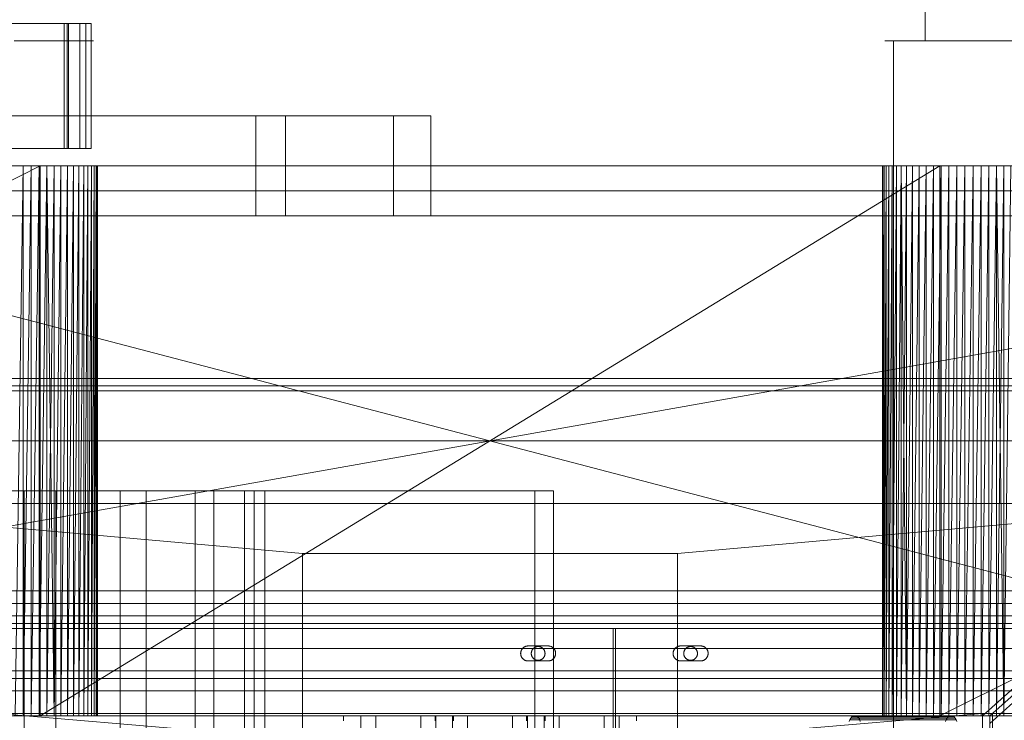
# Model space of a CAD drawing. Header units: millimetres. Extents: x -4738 to 65662, y -68080 to 6847.
# Tile 663 of 1056: x 24662 to 25056, y -17792 to -17512. Entities that reach past the tile are written whole.
import ezdxf

# ---------------------------------------------------------------- set-up
doc = ezdxf.new("R2010")
doc.units = ezdxf.units.MM
for name, color, linetype, lineweight in [('COTAS_P', 1, 'Continuous', 0), ('superior_briquetadora', 7, 'Continuous', 0), ('superior_C02', 7, 'Continuous', 0), ('superior_C02-briq', 7, 'Continuous', 0), ('superior_C05', 7, 'Continuous', 0)]:
    doc.layers.add(name, color=color, linetype=linetype, lineweight=lineweight)
doc.dimstyles.new('R19_100', dxfattribs={"dimtxt": 250, "dimasz": 150, "dimexe": 150, "dimexo": 80, "dimgap": 100, "dimtad": 1, "dimtih": 1, "dimtoh": 1, "dimdsep": 46, "dimcen": 0.09, "dimadec": 0, "dimazin": 0, "dimtfac": 1, "dimtdec": 4, "dimtofl": 0, "dimtmove": 0, "dimatfit": 3, "dimfxl": 1, "dimtolj": 1, "dimtzin": 0, "dimarcsym": 0})

# ---------------------------------------------------------------- blocks, each defined once
blk = doc.blocks.new('DIM_R30_33')
at = {"layer": 'COTAS_P'}
for p, q in [((24250.07, -17080), (24400.07, -17035)), ((26750.07, -17080), (26600.07, -17035)), ((24250.07, -17980), (24250.07, -17080)), ((24250.07, -17080), (26750.07, -17080)), ((24250.07, -17080), (24400.07, -17125)), ((26750.07, -17080), (26600.07, -17125)), ((26750.07, -17980), (26750.07, -17080))]:
    blk.add_line(p, q, dxfattribs=at)
blk.add_text('2500 P', height=250, dxfattribs=at).set_placement((25500.07, -16980))

msp = doc.modelspace()

# ---------------------------------------------------------------- linework, layer by layer
at = {"layer": 'superior_briquetadora'}
for p, q in [((25024.131, -17280), (25024.131, -17520)), ((24673.581, -17520), (24659.657, -17520)), ((24667.584, -17520), (24659.839, -17520)), ((24660.296, -17520), (24667.995, -17520)), ((24660.478, -17520), (24674.32, -17520)), ((24673.841, -17520), (24667.584, -17520)), ((24667.995, -17520), (24674.125, -17520)), ((24684.828, -17520), (24673.581, -17520)), ((24677.369, -17520), (24673.841, -17520)), ((24674.125, -17520), (24677.471, -17520)), ((24674.32, -17520), (24685.34, -17520)), ((24677.471, -17520), (24677.369, -17520)), ((24691.171, -17520), (24684.828, -17520)), ((24685.34, -17520), (24691.354, -17520)), ((24691.354, -17520), (24691.171, -17520)), ((25011.417, -17520), (25008.07, -17520)), ((25008.07, -17520), (25011.061, -17520)), ((25011.061, -17520), (25019.797, -17520)), ((25020.438, -17520), (25011.417, -17520)), ((25011.417, -17520), (25011.417, -17800)), ((25019.797, -17520), (25032.548, -17520)), ((25033.347, -17520), (25020.438, -17520)), ((25024.131, -17520), (25022.269, -17520)), ((25022.269, -17520), (25023.933, -17520)), ((25023.933, -17520), (25028.792, -17520)), ((25029.149, -17520), (25024.131, -17520)), ((25028.792, -17520), (25035.885, -17520)), ((25036.329, -17520), (25029.149, -17520)), ((25032.548, -17520), (25046.788, -17520)), ((25047.587, -17520), (25033.347, -17520)), ((25035.885, -17520), (25043.806, -17520)), ((25044.25, -17520), (25036.329, -17520)), ((25043.806, -17520), (25050.986, -17520)), ((25051.343, -17520), (25044.25, -17520)), ((25046.788, -17520), (25059.697, -17520)), ((25060.338, -17520), (25047.587, -17520)), ((25050.986, -17520), (25056.004, -17520)), ((25056.202, -17520), (25051.343, -17520)), ((23750.067, -17570), (25950.067, -17570)), ((23870.067, -17570), (25830.067, -17570)), ((24670.067, -17570), (24230.067, -17570)), ((25470.067, -17570), (24230.067, -17790)), ((25470.067, -17570), (24230.067, -17570)), ((24230.067, -17790), (24670.067, -17570)), ((25470.067, -17570), (24243.401, -17570)), ((25746.067, -17570), (24243.401, -17570)), ((24350.067, -17570), (24670.067, -17570)), ((24430.067, -17570), (24663.302, -17570)), ((24430.067, -17570), (25270.067, -17570)), ((24430.067, -17570), (25270.067, -17790)), ((24670.067, -17570), (24634.558, -17570)), ((24670.067, -17570), (24636.733, -17570)), ((24639.133, -17570), (24670.067, -17570)), ((24641.734, -17570), (24670.067, -17570)), ((24644.511, -17570), (24670.067, -17570)), ((24647.439, -17570), (24670.067, -17570)), ((24650.488, -17570), (24670.067, -17570)), ((24653.63, -17570), (24670.067, -17570)), ((24656.833, -17570), (24670.067, -17570)), ((24663.302, -17570), (24660.067, -17790)), ((24663.302, -17570), (24660.067, -17570)), ((24660.067, -17570), (24670.067, -17570)), ((24666.505, -17570), (24663.302, -17790)), ((24663.302, -17570), (24663.302, -17790)), ((24666.505, -17570), (24663.302, -17570)), ((24663.302, -17570), (24670.067, -17570)), ((25270.067, -17570), (24663.302, -17570)), ((24669.647, -17570), (24666.505, -17790)), ((24666.505, -17570), (24666.505, -17790)), ((24669.647, -17570), (24666.505, -17570)), ((24666.505, -17570), (24670.067, -17570)), ((24666.505, -17570), (25033.63, -17570)), ((25270.067, -17570), (24666.505, -17570)), ((25036.833, -17570), (24666.505, -17570)), ((24672.696, -17570), (24669.647, -17790)), ((24669.647, -17570), (24669.647, -17790)), ((24672.696, -17570), (24669.647, -17570)), ((24669.647, -17570), (24670.067, -17570)), ((24669.647, -17570), (25030.488, -17570)), ((24669.647, -17570), (25033.63, -17570)), ((24670.067, -17570), (24670.067, -17790)), ((24672.696, -17570), (24670.067, -17570)), ((24675.624, -17570), (24670.067, -17570)), ((24678.401, -17570), (24670.067, -17570)), ((24681.002, -17570), (24670.067, -17570)), ((24683.402, -17570), (24670.067, -17570)), ((24685.577, -17570), (24670.067, -17570)), ((24687.506, -17570), (24670.067, -17570)), ((25030.067, -17570), (24670.067, -17570)), ((24670.067, -17790), (25030.067, -17570)), ((24675.624, -17570), (24672.696, -17790)), ((24672.696, -17570), (24672.696, -17790)), ((24675.624, -17570), (24672.696, -17570)), ((24672.696, -17570), (25027.439, -17570)), ((24672.696, -17570), (25030.488, -17570)), ((24672.696, -17570), (24675.624, -17790)), ((24678.401, -17570), (24675.624, -17790)), ((24675.624, -17570), (24675.624, -17790)), ((24678.401, -17570), (24675.624, -17570)), ((24675.624, -17570), (25024.511, -17570)), ((25027.439, -17570), (24675.624, -17570)), ((24681.002, -17570), (24678.401, -17790)), ((24678.401, -17570), (24678.401, -17790)), ((24681.002, -17570), (24678.401, -17570)), ((24678.401, -17570), (25019.133, -17570)), ((24678.401, -17570), (25021.734, -17570)), ((24678.401, -17570), (25024.511, -17570)), ((24683.402, -17570), (24681.002, -17790)), ((24681.002, -17570), (24681.002, -17790)), ((24683.402, -17570), (24681.002, -17570)), ((24681.002, -17570), (25019.133, -17570)), ((24685.577, -17570), (24683.402, -17790)), ((24683.402, -17570), (24683.402, -17790)), ((24685.577, -17570), (24683.402, -17570)), ((24683.402, -17570), (25016.733, -17570)), ((25019.133, -17570), (24683.402, -17570)), ((24687.506, -17570), (24685.577, -17790)), ((24685.577, -17790), (24685.577, -17570)), ((24687.506, -17570), (24685.577, -17570)), ((24685.577, -17570), (25014.558, -17570)), ((25016.733, -17570), (24685.577, -17570)), ((24689.171, -17570), (24687.506, -17790)), ((24687.506, -17790), (24687.506, -17570)), ((24689.171, -17570), (24687.506, -17570)), ((24687.506, -17570), (25030.067, -17570)), ((24687.506, -17570), (25012.629, -17570)), ((24687.506, -17570), (25010.964, -17570)), ((24687.506, -17570), (25014.558, -17570)), ((24690.556, -17570), (24689.171, -17790)), ((24689.171, -17790), (24689.171, -17570)), ((24690.556, -17570), (24689.171, -17570)), ((24689.171, -17570), (25010.964, -17570)), ((24691.647, -17570), (24690.556, -17790)), ((24690.556, -17790), (24690.556, -17570)), ((24691.647, -17570), (24690.556, -17570)), ((24690.556, -17570), (25010.964, -17570)), ((24690.556, -17570), (25009.579, -17570)), ((25008.488, -17570), (24690.556, -17570)), ((24692.433, -17570), (24691.647, -17790)), ((24691.647, -17790), (24691.647, -17570)), ((24692.433, -17570), (24691.647, -17570)), ((24691.647, -17570), (25008.488, -17570)), ((25007.702, -17570), (24691.647, -17570)), ((24691.647, -17570), (25009.579, -17570)), ((24692.909, -17570), (24692.433, -17790)), ((24692.433, -17790), (24692.433, -17570)), ((24692.909, -17570), (24692.433, -17570)), ((24692.433, -17570), (25007.702, -17570)), ((24693.067, -17570), (24692.909, -17790)), ((24692.909, -17790), (24692.909, -17570)), ((24693.067, -17570), (24692.909, -17570)), ((24692.909, -17570), (25007.702, -17570)), ((24692.909, -17570), (25007.226, -17570)), ((25007.067, -17570), (24692.909, -17570)), ((24693.067, -17790), (24693.067, -17570)), ((24693.067, -17570), (25007.067, -17570)), ((24693.067, -17570), (25007.226, -17570)), ((25007.226, -17570), (25007.067, -17790)), ((25007.067, -17570), (25007.067, -17790)), ((25007.226, -17570), (25007.067, -17570)), ((25007.226, -17570), (25007.226, -17790)), ((25007.702, -17790), (25007.226, -17570)), ((25007.702, -17570), (25007.226, -17570)), ((25007.226, -17790), (25007.702, -17570)), ((25008.488, -17570), (25007.702, -17790)), ((25007.702, -17570), (25007.702, -17790)), ((25008.488, -17570), (25007.702, -17570)), ((25009.579, -17570), (25008.488, -17790)), ((25008.488, -17790), (25008.488, -17570)), ((25009.579, -17570), (25008.488, -17570)), ((25010.964, -17570), (25009.579, -17790)), ((25009.579, -17790), (25009.579, -17570)), ((25010.964, -17570), (25009.579, -17570)), ((25012.629, -17570), (25010.964, -17790)), ((25010.964, -17790), (25010.964, -17570)), ((25012.629, -17570), (25010.964, -17570)), ((25014.558, -17570), (25012.629, -17790)), ((25012.629, -17790), (25012.629, -17570)), ((25014.558, -17570), (25012.629, -17570)), ((25012.629, -17570), (25030.067, -17570)), ((25014.558, -17570), (25014.558, -17790)), ((25016.733, -17790), (25014.558, -17570)), ((25016.733, -17570), (25014.558, -17570)), ((25030.067, -17570), (25014.558, -17570)), ((25014.558, -17790), (25016.733, -17570)), ((25019.133, -17570), (25016.733, -17790)), ((25016.733, -17570), (25016.733, -17790)), ((25019.133, -17570), (25016.733, -17570)), ((25016.733, -17570), (25030.067, -17570)), ((25021.734, -17570), (25019.133, -17790)), ((25019.133, -17790), (25019.133, -17570)), ((25021.734, -17570), (25019.133, -17570)), ((25019.133, -17570), (25030.067, -17570)), ((25024.511, -17570), (25021.734, -17790)), ((25021.734, -17790), (25021.734, -17570)), ((25024.511, -17570), (25021.734, -17570)), ((25021.734, -17570), (25030.067, -17570)), ((25027.439, -17570), (25024.511, -17790)), ((25024.511, -17790), (25024.511, -17570)), ((25027.439, -17570), (25024.511, -17570)), ((25024.511, -17570), (25030.067, -17570)), ((25030.488, -17570), (25027.439, -17790)), ((25027.439, -17570), (25027.439, -17790)), ((25030.488, -17570), (25027.439, -17570)), ((25027.439, -17570), (25030.067, -17570)), ((25470.067, -17570), (25030.067, -17570)), ((25030.067, -17570), (25030.067, -17790)), ((25030.488, -17570), (25030.067, -17570)), ((25033.63, -17570), (25030.067, -17570)), ((25036.833, -17570), (25030.067, -17570)), ((25040.067, -17570), (25030.067, -17570)), ((25043.302, -17570), (25030.067, -17570)), ((25046.505, -17570), (25030.067, -17570)), ((25049.647, -17570), (25030.067, -17570)), ((25052.696, -17570), (25030.067, -17570)), ((25055.624, -17570), (25030.067, -17570)), ((25058.401, -17570), (25030.067, -17570)), ((25061.002, -17570), (25030.067, -17570)), ((25063.402, -17570), (25030.067, -17570)), ((25065.577, -17570), (25030.067, -17570)), ((25350.067, -17570), (25030.067, -17570)), ((25470.067, -17570), (25030.067, -17790)), ((25033.63, -17570), (25030.488, -17790)), ((25030.488, -17570), (25030.488, -17790)), ((25033.63, -17570), (25030.488, -17570)), ((25036.833, -17570), (25033.63, -17790)), ((25033.63, -17570), (25033.63, -17790)), ((25036.833, -17570), (25033.63, -17570)), ((25040.067, -17570), (25036.833, -17790)), ((25036.833, -17570), (25036.833, -17790)), ((25040.067, -17570), (25036.833, -17570)), ((25036.833, -17570), (25270.067, -17570)), ((25043.302, -17570), (25040.067, -17790)), ((25040.067, -17570), (25040.067, -17790)), ((25043.302, -17570), (25040.067, -17570)), ((25040.067, -17570), (25270.067, -17570)), ((25046.505, -17570), (25043.302, -17790)), ((25043.302, -17570), (25043.302, -17790)), ((25046.505, -17570), (25043.302, -17570)), ((25043.302, -17570), (25270.067, -17570)), ((25049.647, -17570), (25046.505, -17790)), ((25046.505, -17570), (25046.505, -17790)), ((25049.647, -17570), (25046.505, -17570)), ((25046.505, -17570), (25270.067, -17570)), ((25052.696, -17570), (25049.647, -17790)), ((25049.647, -17570), (25049.647, -17790)), ((25052.696, -17570), (25049.647, -17570)), ((25049.647, -17570), (25270.067, -17570)), ((25055.624, -17570), (25052.696, -17790)), ((25052.696, -17570), (25052.696, -17790)), ((25055.624, -17570), (25052.696, -17570)), ((25052.696, -17570), (25270.067, -17570)), ((25052.696, -17570), (25055.624, -17790)), ((25058.401, -17570), (25055.624, -17790)), ((25055.624, -17570), (25055.624, -17790)), ((25058.401, -17570), (25055.624, -17570)), ((25055.624, -17570), (25270.067, -17570)), ((23900.067, -17580), (25800.067, -17580)), ((23900.067, -17590), (25800.067, -17590)), ((24500.067, -17655), (25200.067, -17655)), ((25047.067, -17790), (25197.067, -17655)), ((25050.067, -17790), (25200.067, -17655)), ((24500.067, -17658), (25200.067, -17658)), ((25200.067, -17658), (25050.067, -17793)), ((23900.067, -17660), (25800.067, -17660)), ((25950.067, -17680), (23750.067, -17680)), ((24150.067, -17680), (25950.067, -17680)), ((24150.067, -17680), (25800.067, -17680)), ((24570.067, -17740), (25130.067, -17740)), ((25130.067, -17745), (24570.067, -17745)), ((24623.067, -17763), (25077.067, -17763)), ((25077.067, -17789), (24623.067, -17789)), ((25047.067, -17789), (24653.067, -17789)), ((24653.067, -17789), (24735.067, -17796)), ((24965.067, -17796), (25047.067, -17789)), ((25047.067, -17789), (25047.067, -17793)), ((25051.067, -18171), (25051.067, -17789)), ((25051.067, -17789), (25077.067, -17789)), ((25830.067, -17790), (23870.067, -17790)), ((23954.067, -17790), (25456.734, -17790)), ((24230.067, -17790), (24670.067, -17790)), ((24230.067, -17790), (25470.067, -17790)), ((24230.067, -17790), (25456.734, -17790)), ((24350.067, -17790), (24670.067, -17790)), ((24663.302, -17790), (24430.067, -17790)), ((24430.067, -17790), (25036.833, -17790)), ((25270.067, -17790), (24430.067, -17790)), ((24430.067, -17790), (25033.63, -17790)), ((24634.558, -17790), (24670.067, -17790)), ((24636.733, -17790), (24670.067, -17790)), ((24639.133, -17790), (24670.067, -17790)), ((24641.734, -17790), (24670.067, -17790)), ((24644.511, -17790), (24670.067, -17790)), ((24647.439, -17790), (24670.067, -17790)), ((25050.067, -17790), (24650.067, -17790)), ((24650.488, -17790), (24670.067, -17790)), ((24653.63, -17790), (24670.067, -17790)), ((24656.833, -17790), (24670.067, -17790)), ((24660.067, -17790), (24663.302, -17790)), ((24660.067, -17790), (24670.067, -17790)), ((24663.302, -17790), (24666.505, -17790)), ((24663.302, -17790), (24670.067, -17790)), ((24663.302, -17790), (25033.63, -17790)), ((24666.505, -17790), (24669.647, -17790)), ((24666.505, -17790), (24670.067, -17790)), ((25030.488, -17790), (24666.505, -17790)), ((25033.63, -17790), (24666.505, -17790)), ((24669.647, -17790), (24672.696, -17790)), ((24669.647, -17790), (24670.067, -17790)), ((25027.439, -17790), (24669.647, -17790)), ((25030.488, -17790), (24669.647, -17790)), ((24670.067, -17790), (25030.067, -17790)), ((24683.402, -17790), (24670.067, -17790)), ((24670.067, -17790), (24685.577, -17790)), ((24681.002, -17790), (24670.067, -17790)), ((24670.067, -17790), (24687.506, -17790)), ((24678.401, -17790), (24670.067, -17790)), ((24675.624, -17790), (24670.067, -17790)), ((24672.696, -17790), (24670.067, -17790)), ((24672.696, -17790), (24675.624, -17790)), ((24672.696, -17790), (25024.511, -17790)), ((25027.439, -17790), (24672.696, -17790)), ((24675.624, -17790), (24678.401, -17790)), ((25021.734, -17790), (24675.624, -17790)), ((25024.511, -17790), (24675.624, -17790)), ((24678.401, -17790), (24681.002, -17790)), ((25021.734, -17790), (24678.401, -17790)), ((24681.002, -17790), (24683.402, -17790)), ((25016.733, -17790), (24681.002, -17790)), ((25019.133, -17790), (24681.002, -17790)), ((25021.734, -17790), (24681.002, -17790)), ((24683.402, -17790), (24685.577, -17790)), ((24683.402, -17790), (25014.558, -17790)), ((25016.733, -17790), (24683.402, -17790)), ((24685.577, -17790), (24687.506, -17790)), ((24685.577, -17790), (25012.629, -17790)), ((25014.558, -17790), (24685.577, -17790)), ((24687.506, -17790), (24689.171, -17790)), ((24687.506, -17790), (25012.629, -17790)), ((25010.964, -17790), (24687.506, -17790)), ((24687.506, -17790), (25030.067, -17790)), ((24689.171, -17790), (24690.556, -17790)), ((24689.171, -17790), (25010.964, -17790)), ((25009.579, -17790), (24689.171, -17790)), ((24690.556, -17790), (24691.647, -17790)), ((24690.556, -17790), (25009.579, -17790)), ((25008.488, -17790), (24690.556, -17790)), ((24691.647, -17790), (24692.433, -17790)), ((25008.488, -17790), (24691.647, -17790)), ((24692.433, -17790), (24692.909, -17790)), ((24692.433, -17790), (25008.488, -17790)), ((25007.702, -17790), (24692.433, -17790)), ((25007.226, -17790), (24692.433, -17790)), ((24692.909, -17790), (24693.067, -17790)), ((25007.226, -17790), (24692.909, -17790)), ((24692.909, -17790), (25007.067, -17790)), ((24693.067, -17790), (25007.226, -17790)), ((25007.067, -17790), (24693.067, -17790)), ((24791.423, -17792), (24791.423, -17790)), ((24791.423, -17790), (24835.423, -17790)), ((24798.423, -17796), (24798.423, -17790)), ((24798.423, -17790), (24804.423, -17790)), ((24804.423, -17790), (24804.423, -17796)), ((24822.423, -17796), (24822.423, -17790)), ((24822.423, -17790), (24828.423, -17790)), ((24828.067, -17792), (24828.067, -17790)), ((24828.067, -17790), (24872.067, -17790)), ((24828.423, -17790), (24828.423, -17796)), ((24835.067, -17796), (24835.067, -17790)), ((24835.067, -17790), (24841.067, -17790)), ((24835.423, -17790), (24835.423, -17792)), ((24841.067, -17790), (24841.067, -17796)), ((24859.067, -17796), (24859.067, -17790)), ((24859.067, -17790), (24865.067, -17790)), ((24864.712, -17792), (24864.712, -17790)), ((24864.712, -17790), (24908.712, -17790)), ((24865.067, -17790), (24865.067, -17796)), ((24871.712, -17796), (24871.712, -17790)), ((24871.712, -17790), (24877.712, -17790)), ((24872.067, -17790), (24872.067, -17792)), ((24877.712, -17790), (24877.712, -17796)), ((24895.712, -17796), (24895.712, -17790)), ((24895.712, -17790), (24901.712, -17790)), ((24901.712, -17790), (24901.712, -17796)), ((24908.712, -17790), (24908.712, -17792)), ((24993.987, -17791.5), (24993.757, -17792.224)), ((24994.352, -17790.879), (24993.987, -17791.5)), ((24993.987, -17791.5), (25032.554, -17791.5)), ((24994.828, -17790.402), (24994.352, -17790.879)), ((24994.352, -17790.879), (25032.92, -17790.879)), ((24995.382, -17790.102), (24994.828, -17790.402)), ((24994.828, -17790.402), (25033.395, -17790.402)), ((24995.977, -17790), (24995.382, -17790.102)), ((24995.382, -17790.102), (25033.95, -17790.102)), ((24996.572, -17790.102), (24995.977, -17790)), ((24995.977, -17790), (25034.545, -17790)), ((24997.126, -17790.402), (24996.572, -17790.102)), ((24996.572, -17790.102), (25035.139, -17790.102)), ((24997.602, -17790.879), (24997.126, -17790.402)), ((24997.126, -17790.402), (25035.694, -17790.402)), ((24997.968, -17791.5), (24997.602, -17790.879)), ((24997.602, -17790.879), (25036.17, -17790.879)), ((24998.197, -17792.224), (24997.968, -17791.5)), ((24997.968, -17791.5), (25036.535, -17791.5)), ((25007.067, -17790), (25007.226, -17790)), ((25007.226, -17790), (25007.702, -17790)), ((25007.702, -17790), (25008.488, -17790)), ((25008.488, -17790), (25009.579, -17790)), ((25009.579, -17790), (25010.964, -17790)), ((25010.964, -17790), (25012.629, -17790)), ((25012.629, -17790), (25014.558, -17790)), ((25012.629, -17790), (25030.067, -17790)), ((25014.558, -17790), (25016.733, -17790)), ((25014.558, -17790), (25030.067, -17790)), ((25016.733, -17790), (25019.133, -17790)), ((25016.733, -17790), (25030.067, -17790)), ((25019.133, -17790), (25021.734, -17790)), ((25019.133, -17790), (25030.067, -17790)), ((25021.734, -17790), (25024.511, -17790)), ((25021.734, -17790), (25030.067, -17790)), ((25024.511, -17790), (25027.439, -17790)), ((25024.511, -17790), (25030.067, -17790)), ((25027.439, -17790), (25030.488, -17790)), ((25027.439, -17790), (25030.067, -17790)), ((25030.067, -17790), (25470.067, -17790)), ((25350.067, -17790), (25030.067, -17790)), ((25063.402, -17790), (25030.067, -17790)), ((25030.067, -17790), (25065.577, -17790)), ((25061.002, -17790), (25030.067, -17790)), ((25058.401, -17790), (25030.067, -17790)), ((25055.624, -17790), (25030.067, -17790)), ((25052.696, -17790), (25030.067, -17790)), ((25049.647, -17790), (25030.067, -17790)), ((25046.505, -17790), (25030.067, -17790)), ((25043.302, -17790), (25030.067, -17790)), ((25040.067, -17790), (25030.067, -17790)), ((25036.833, -17790), (25030.067, -17790)), ((25033.63, -17790), (25030.067, -17790)), ((25030.488, -17790), (25030.067, -17790)), ((25030.488, -17790), (25033.63, -17790)), ((25032.325, -17792.224), (25032.554, -17791.5)), ((25032.554, -17791.5), (25032.92, -17790.879)), ((25032.92, -17790.879), (25033.395, -17790.402)), ((25033.395, -17790.402), (25033.95, -17790.102)), ((25033.63, -17790), (25036.833, -17790)), ((25033.95, -17790.102), (25034.545, -17790)), ((25034.545, -17790), (25035.139, -17790.102)), ((25035.139, -17790.102), (25035.694, -17790.402)), ((25035.694, -17790.402), (25036.17, -17790.879)), ((25036.17, -17790.879), (25036.535, -17791.5)), ((25036.535, -17791.5), (25036.764, -17792.224)), ((25036.833, -17790), (25040.067, -17790)), ((25270.067, -17790), (25036.833, -17790)), ((25040.067, -17790), (25043.302, -17790)), ((25270.067, -17790), (25040.067, -17790)), ((25043.302, -17790), (25046.505, -17790)), ((25270.067, -17790), (25043.302, -17790)), ((25046.505, -17790), (25049.647, -17790)), ((25270.067, -17790), (25046.505, -17790)), ((25047.067, -18170), (25047.067, -17790)), ((25050.067, -17790), (25047.067, -17790)), ((25049.647, -17790), (25052.696, -17790)), ((25270.067, -17790), (25049.647, -17790)), ((25050.067, -18170), (25050.067, -17790)), ((25050.067, -17790), (25050.067, -17793)), ((25052.696, -17790), (25055.624, -17790)), ((25270.067, -17790), (25052.696, -17790)), ((25055.624, -17790), (25058.401, -17790)), ((25270.067, -17790), (25055.624, -17790))]:
    msp.add_line(p, q, dxfattribs=at)
at = {"layer": 'superior_C02'}
for p, q in [((24685.954, -17513), (24447.317, -17513)), ((24451.788, -17513), (24690.425, -17513)), ((24679.687, -17513), (24507.868, -17513)), ((24680.88, -17513), (24509.061, -17513)), ((24509.657, -17513), (24681.476, -17513)), ((24516.512, -17513), (24688.331, -17513)), ((24679.687, -17563), (24679.687, -17513)), ((24679.687, -17513), (24681.476, -17513)), ((24680.88, -17563), (24680.88, -17513)), ((24680.88, -17513), (24688.331, -17513)), ((24681.476, -17513), (24681.476, -17563)), ((24685.954, -17563), (24685.954, -17513)), ((24685.954, -17513), (24690.425, -17513)), ((24688.331, -17513), (24688.331, -17563)), ((24690.425, -17513), (24690.425, -17563)), ((24756.357, -17550), (24245.673, -17550)), ((24257.595, -17550), (24768.279, -17550)), ((24811.497, -17550), (24300.813, -17550)), ((24315.715, -17550), (24826.399, -17550)), ((24756.357, -17550), (24756.357, -17590)), ((24768.279, -17550), (24756.357, -17550)), ((24768.279, -17590), (24768.279, -17550)), ((24811.497, -17550), (24811.497, -17590)), ((24826.399, -17550), (24811.497, -17550)), ((24826.399, -17590), (24826.399, -17550)), ((24447.317, -17563), (24685.954, -17563)), ((24690.425, -17563), (24451.788, -17563)), ((24507.868, -17563), (24679.687, -17563)), ((24509.061, -17563), (24680.88, -17563)), ((24681.476, -17563), (24509.657, -17563)), ((24688.331, -17563), (24516.512, -17563)), ((24681.476, -17563), (24679.687, -17563)), ((24688.331, -17563), (24680.88, -17563)), ((24690.425, -17563), (24685.954, -17563)), ((24245.673, -17590), (24756.357, -17590)), ((24257.595, -17590), (24768.279, -17590)), ((24300.813, -17590), (24811.497, -17590)), ((24315.715, -17590), (24826.399, -17590)), ((24756.357, -17590), (24768.279, -17590)), ((24811.497, -17590), (24826.399, -17590)), ((24868.001, -17700), (24333.453, -17700)), ((24340.905, -17700), (24875.452, -17700)), ((24619.515, -17700), (24663.626, -17700)), ((24676.359, -17700), (24633.717, -17700)), ((24663.626, -17700), (24702.042, -17700)), ((24663.626, -17700), (24663.626, -18300)), ((24712.439, -17700), (24676.359, -17700)), ((24676.359, -17700), (24676.359, -18300)), ((24702.042, -17700), (24732.146, -17700)), ((24702.042, -17700), (24702.042, -18300)), ((24739.498, -17700), (24712.439, -17700)), ((24712.439, -17700), (24712.439, -18300)), ((24732.146, -17700), (24751.886, -17700)), ((24732.146, -17700), (24732.146, -18300)), ((24755.692, -17700), (24739.498, -17700)), ((24739.498, -17700), (24739.498, -18300)), ((24751.886, -17700), (24759.917, -17700)), ((24751.886, -18300), (24751.886, -17700)), ((24759.917, -17700), (24755.692, -17700)), ((24755.692, -17700), (24755.692, -18300)), ((24759.917, -17700), (24759.917, -18300)), ((24868.001, -18300), (24868.001, -17700)), ((24868.001, -17700), (24875.452, -17700)), ((24875.452, -17700), (24875.452, -18300))]:
    msp.add_line(p, q, dxfattribs=at)
at = {"layer": 'superior_C02-briq'}
for p, q in [((24775.067, -17725), (24550.067, -17705)), ((24550.067, -17705), (25150.067, -17705)), ((24925.067, -17725), (25150.067, -17705)), ((24925.067, -17725), (24775.067, -17725)), ((24775.067, -17725), (24775.067, -18275)), ((24925.067, -18275), (24925.067, -17725))]:
    msp.add_line(p, q, dxfattribs=at)
at = {"layer": 'superior_C05'}
for p, q in [((24310.067, -17750), (26690.067, -17750)), ((24310.067, -17753), (26690.067, -17753)), ((24300.067, -17755), (26700.067, -17755)), ((24300.067, -17755), (24899.317, -17755)), ((24310.067, -17755), (26690.067, -17755)), ((24899.317, -18205), (24899.317, -17755)), ((24900.317, -18205), (24900.317, -17755)), ((24900.317, -17755), (25499.567, -17755)), ((24864.87, -17762.034), (24864.723, -17762.059)), ((24865.019, -17762.015), (24864.87, -17762.034)), ((24865.168, -17762.004), (24865.019, -17762.015)), ((24865.317, -17762), (24865.168, -17762.004)), ((24865.317, -17762), (24873.317, -17762)), ((24873.317, -17762), (24873.465, -17762.004)), ((24873.612, -17762.014), (24873.465, -17762.004)), ((24873.758, -17762.032), (24873.612, -17762.014)), ((24873.903, -17762.058), (24873.758, -17762.032)), ((24925.87, -17762.034), (24925.723, -17762.059)), ((24926.019, -17762.015), (24925.87, -17762.034)), ((24926.168, -17762.004), (24926.019, -17762.015)), ((24926.317, -17762), (24926.168, -17762.004)), ((24926.317, -17762), (24934.317, -17762)), ((24934.317, -17762), (24934.465, -17762.004)), ((24934.612, -17762.014), (24934.465, -17762.004)), ((24934.758, -17762.032), (24934.612, -17762.014)), ((24934.903, -17762.058), (24934.758, -17762.032)), ((24862.326, -17764.776), (24862.318, -17764.925)), ((24862.318, -17764.925), (24862.318, -17765.075)), ((24862.318, -17765.075), (24862.326, -17765.224)), ((24862.341, -17764.627), (24862.326, -17764.776)), ((24862.326, -17765.224), (24862.341, -17765.373)), ((24862.363, -17764.479), (24862.341, -17764.627)), ((24862.341, -17765.373), (24862.363, -17765.521)), ((24862.393, -17764.332), (24862.363, -17764.479)), ((24862.363, -17765.521), (24862.393, -17765.668)), ((24862.43, -17764.187), (24862.393, -17764.332)), ((24862.393, -17765.668), (24862.43, -17765.813)), ((24862.474, -17764.045), (24862.43, -17764.187)), ((24862.43, -17765.813), (24862.474, -17765.955)), ((24862.525, -17763.904), (24862.474, -17764.045)), ((24862.474, -17765.955), (24862.525, -17766.096)), ((24862.583, -17763.766), (24862.525, -17763.904)), ((24862.648, -17763.631), (24862.583, -17763.766)), ((24862.719, -17763.5), (24862.648, -17763.631)), ((24862.797, -17763.372), (24862.719, -17763.5)), ((24862.882, -17763.249), (24862.797, -17763.372)), ((24862.972, -17763.13), (24862.882, -17763.249)), ((24863.068, -17763.015), (24862.972, -17763.13)), ((24863.17, -17762.905), (24863.068, -17763.015)), ((24863.277, -17762.801), (24863.17, -17762.905)), ((24863.389, -17762.702), (24863.277, -17762.801)), ((24863.506, -17762.609), (24863.389, -17762.702)), ((24863.628, -17762.521), (24863.506, -17762.609)), ((24863.753, -17762.44), (24863.628, -17762.521)), ((24863.883, -17762.365), (24863.753, -17762.44)), ((24864.016, -17762.297), (24863.883, -17762.365)), ((24864.152, -17762.236), (24864.016, -17762.297)), ((24864.291, -17762.181), (24864.152, -17762.236)), ((24864.433, -17762.133), (24864.291, -17762.181)), ((24864.577, -17762.093), (24864.433, -17762.133)), ((24864.723, -17762.059), (24864.577, -17762.093)), ((24866.571, -17764.863), (24866.567, -17765)), ((24866.567, -17765), (24866.571, -17765.137)), ((24866.581, -17764.726), (24866.571, -17764.863)), ((24866.571, -17765.137), (24866.581, -17765.274)), ((24866.598, -17764.59), (24866.581, -17764.726)), ((24866.581, -17765.274), (24866.598, -17765.41)), ((24866.622, -17764.455), (24866.598, -17764.59)), ((24866.598, -17765.41), (24866.622, -17765.545)), ((24866.653, -17764.321), (24866.622, -17764.455)), ((24866.622, -17765.545), (24866.653, -17765.679)), ((24866.69, -17764.189), (24866.653, -17764.321)), ((24866.653, -17765.679), (24866.69, -17765.811)), ((24866.733, -17764.059), (24866.69, -17764.189)), ((24866.69, -17765.811), (24866.733, -17765.941)), ((24866.783, -17763.932), (24866.733, -17764.059)), ((24866.733, -17765.941), (24866.783, -17766.068)), ((24866.84, -17763.807), (24866.783, -17763.932)), ((24866.902, -17763.685), (24866.84, -17763.807)), ((24866.971, -17763.566), (24866.902, -17763.685)), ((24867.045, -17763.451), (24866.971, -17763.566)), ((24867.125, -17763.34), (24867.045, -17763.451)), ((24867.211, -17763.232), (24867.125, -17763.34)), ((24867.302, -17763.13), (24867.211, -17763.232)), ((24867.397, -17763.031), (24867.302, -17763.13)), ((24867.498, -17762.938), (24867.397, -17763.031)), ((24867.603, -17762.85), (24867.498, -17762.938)), ((24867.712, -17762.767), (24867.603, -17762.85)), ((24867.825, -17762.69), (24867.712, -17762.767)), ((24867.942, -17762.618), (24867.825, -17762.69)), ((24868.063, -17762.553), (24867.942, -17762.618)), ((24868.186, -17762.493), (24868.063, -17762.553)), ((24868.313, -17762.44), (24868.186, -17762.493)), ((24868.442, -17762.393), (24868.313, -17762.44)), ((24868.573, -17762.353), (24868.442, -17762.393)), ((24868.706, -17762.319), (24868.573, -17762.353)), ((24868.84, -17762.292), (24868.706, -17762.319)), ((24868.976, -17762.271), (24868.84, -17762.292)), ((24869.112, -17762.258), (24868.976, -17762.271)), ((24869.249, -17762.251), (24869.112, -17762.258)), ((24869.386, -17762.251), (24869.249, -17762.251)), ((24869.523, -17762.258), (24869.386, -17762.251)), ((24869.659, -17762.271), (24869.523, -17762.258)), ((24869.795, -17762.292), (24869.659, -17762.271)), ((24869.929, -17762.319), (24869.795, -17762.292)), ((24870.062, -17762.353), (24869.929, -17762.319)), ((24870.193, -17762.393), (24870.062, -17762.353)), ((24870.322, -17762.44), (24870.193, -17762.393)), ((24870.449, -17762.493), (24870.322, -17762.44)), ((24870.572, -17762.553), (24870.449, -17762.493)), ((24870.692, -17762.618), (24870.572, -17762.553)), ((24870.809, -17762.69), (24870.692, -17762.618)), ((24870.923, -17762.767), (24870.809, -17762.69)), ((24871.032, -17762.85), (24870.923, -17762.767)), ((24871.137, -17762.938), (24871.032, -17762.85)), ((24871.238, -17763.031), (24871.137, -17762.938)), ((24871.333, -17763.13), (24871.238, -17763.031)), ((24871.424, -17763.232), (24871.333, -17763.13)), ((24871.51, -17763.34), (24871.424, -17763.232)), ((24871.59, -17763.451), (24871.51, -17763.34)), ((24871.664, -17763.566), (24871.59, -17763.451)), ((24871.733, -17763.685), (24871.664, -17763.566)), ((24871.795, -17763.807), (24871.733, -17763.685)), ((24871.852, -17763.932), (24871.795, -17763.807)), ((24871.902, -17764.059), (24871.852, -17763.932)), ((24871.852, -17766.068), (24871.902, -17765.941)), ((24871.945, -17764.189), (24871.902, -17764.059)), ((24871.902, -17765.941), (24871.945, -17765.811)), ((24871.982, -17764.321), (24871.945, -17764.189)), ((24871.945, -17765.811), (24871.982, -17765.679)), ((24872.013, -17764.455), (24871.982, -17764.321)), ((24871.982, -17765.679), (24872.013, -17765.545)), ((24872.037, -17764.59), (24872.013, -17764.455)), ((24872.013, -17765.545), (24872.037, -17765.41)), ((24872.054, -17764.726), (24872.037, -17764.59)), ((24872.037, -17765.41), (24872.054, -17765.274)), ((24872.064, -17764.863), (24872.054, -17764.726)), ((24872.054, -17765.274), (24872.064, -17765.137)), ((24872.067, -17765), (24872.064, -17764.863)), ((24872.067, -17765), (24872.064, -17765.137)), ((24874.046, -17762.09), (24873.903, -17762.058)), ((24874.188, -17762.129), (24874.046, -17762.09)), ((24874.328, -17762.175), (24874.188, -17762.129)), ((24874.466, -17762.228), (24874.328, -17762.175)), ((24874.6, -17762.288), (24874.466, -17762.228)), ((24874.732, -17762.354), (24874.6, -17762.288)), ((24874.86, -17762.427), (24874.732, -17762.354)), ((24874.984, -17762.506), (24874.86, -17762.427)), ((24875.105, -17762.59), (24874.984, -17762.506)), ((24875.221, -17762.681), (24875.105, -17762.59)), ((24875.332, -17762.777), (24875.221, -17762.681)), ((24875.439, -17762.879), (24875.332, -17762.777)), ((24875.54, -17762.985), (24875.439, -17762.879)), ((24875.637, -17763.097), (24875.54, -17762.985)), ((24875.727, -17763.213), (24875.637, -17763.097)), ((24875.812, -17763.333), (24875.727, -17763.213)), ((24875.891, -17763.458), (24875.812, -17763.333)), ((24875.963, -17763.586), (24875.891, -17763.458)), ((24876.029, -17763.717), (24875.963, -17763.586)), ((24876.089, -17763.852), (24876.029, -17763.717)), ((24876.142, -17763.989), (24876.089, -17763.852)), ((24876.188, -17764.129), (24876.142, -17763.989)), ((24876.142, -17766.011), (24876.188, -17765.871)), ((24876.228, -17764.271), (24876.188, -17764.129)), ((24876.188, -17765.871), (24876.228, -17765.729)), ((24876.26, -17764.415), (24876.228, -17764.271)), ((24876.228, -17765.729), (24876.26, -17765.585)), ((24876.285, -17764.56), (24876.26, -17764.415)), ((24876.26, -17765.585), (24876.285, -17765.44)), ((24876.303, -17764.706), (24876.285, -17764.56)), ((24876.285, -17765.44), (24876.303, -17765.294)), ((24876.314, -17764.853), (24876.303, -17764.706)), ((24876.303, -17765.294), (24876.314, -17765.147)), ((24876.317, -17765), (24876.314, -17764.853)), ((24876.314, -17765.147), (24876.317, -17765)), ((24923.326, -17764.776), (24923.318, -17764.925)), ((24923.318, -17764.925), (24923.318, -17765.075)), ((24923.318, -17765.075), (24923.326, -17765.224)), ((24923.341, -17764.627), (24923.326, -17764.776)), ((24923.326, -17765.224), (24923.341, -17765.373)), ((24923.363, -17764.479), (24923.341, -17764.627)), ((24923.341, -17765.373), (24923.363, -17765.521)), ((24923.393, -17764.332), (24923.363, -17764.479)), ((24923.363, -17765.521), (24923.393, -17765.668)), ((24923.43, -17764.187), (24923.393, -17764.332)), ((24923.393, -17765.668), (24923.43, -17765.813)), ((24923.474, -17764.045), (24923.43, -17764.187)), ((24923.43, -17765.813), (24923.474, -17765.955)), ((24923.525, -17763.904), (24923.474, -17764.045)), ((24923.474, -17765.955), (24923.525, -17766.096)), ((24923.583, -17763.766), (24923.525, -17763.904)), ((24923.648, -17763.631), (24923.583, -17763.766)), ((24923.719, -17763.5), (24923.648, -17763.631)), ((24923.797, -17763.372), (24923.719, -17763.5)), ((24923.882, -17763.249), (24923.797, -17763.372)), ((24923.972, -17763.13), (24923.882, -17763.249)), ((24924.068, -17763.015), (24923.972, -17763.13)), ((24924.17, -17762.905), (24924.068, -17763.015)), ((24924.277, -17762.801), (24924.17, -17762.905)), ((24924.389, -17762.702), (24924.277, -17762.801)), ((24924.506, -17762.609), (24924.389, -17762.702)), ((24924.628, -17762.521), (24924.506, -17762.609)), ((24924.753, -17762.44), (24924.628, -17762.521)), ((24924.883, -17762.365), (24924.753, -17762.44)), ((24925.016, -17762.297), (24924.883, -17762.365)), ((24925.152, -17762.236), (24925.016, -17762.297)), ((24925.291, -17762.181), (24925.152, -17762.236)), ((24925.433, -17762.133), (24925.291, -17762.181)), ((24925.577, -17762.093), (24925.433, -17762.133)), ((24925.723, -17762.059), (24925.577, -17762.093)), ((24927.571, -17764.863), (24927.567, -17765)), ((24927.567, -17765), (24927.571, -17765.137)), ((24927.581, -17764.726), (24927.571, -17764.863)), ((24927.571, -17765.137), (24927.581, -17765.274)), ((24927.598, -17764.59), (24927.581, -17764.726)), ((24927.581, -17765.274), (24927.598, -17765.41)), ((24927.622, -17764.455), (24927.598, -17764.59)), ((24927.598, -17765.41), (24927.622, -17765.545)), ((24927.653, -17764.321), (24927.622, -17764.455)), ((24927.622, -17765.545), (24927.653, -17765.679)), ((24927.69, -17764.189), (24927.653, -17764.321)), ((24927.653, -17765.679), (24927.69, -17765.811)), ((24927.733, -17764.059), (24927.69, -17764.189)), ((24927.69, -17765.811), (24927.733, -17765.941)), ((24927.783, -17763.932), (24927.733, -17764.059)), ((24927.733, -17765.941), (24927.783, -17766.068)), ((24927.84, -17763.807), (24927.783, -17763.932)), ((24927.902, -17763.685), (24927.84, -17763.807)), ((24927.971, -17763.566), (24927.902, -17763.685)), ((24928.045, -17763.451), (24927.971, -17763.566)), ((24928.125, -17763.34), (24928.045, -17763.451)), ((24928.211, -17763.232), (24928.125, -17763.34)), ((24928.302, -17763.13), (24928.211, -17763.232)), ((24928.397, -17763.031), (24928.302, -17763.13)), ((24928.498, -17762.938), (24928.397, -17763.031)), ((24928.603, -17762.85), (24928.498, -17762.938)), ((24928.712, -17762.767), (24928.603, -17762.85)), ((24928.825, -17762.69), (24928.712, -17762.767)), ((24928.942, -17762.618), (24928.825, -17762.69)), ((24929.063, -17762.553), (24928.942, -17762.618)), ((24929.186, -17762.493), (24929.063, -17762.553)), ((24929.313, -17762.44), (24929.186, -17762.493)), ((24929.442, -17762.393), (24929.313, -17762.44)), ((24929.573, -17762.353), (24929.442, -17762.393)), ((24929.706, -17762.319), (24929.573, -17762.353)), ((24929.84, -17762.292), (24929.706, -17762.319)), ((24929.976, -17762.271), (24929.84, -17762.292)), ((24930.112, -17762.258), (24929.976, -17762.271)), ((24930.249, -17762.251), (24930.112, -17762.258)), ((24930.386, -17762.251), (24930.249, -17762.251)), ((24930.523, -17762.258), (24930.386, -17762.251)), ((24930.659, -17762.271), (24930.523, -17762.258)), ((24930.795, -17762.292), (24930.659, -17762.271)), ((24930.929, -17762.319), (24930.795, -17762.292)), ((24931.062, -17762.353), (24930.929, -17762.319)), ((24931.193, -17762.393), (24931.062, -17762.353)), ((24931.322, -17762.44), (24931.193, -17762.393)), ((24931.449, -17762.493), (24931.322, -17762.44)), ((24931.572, -17762.553), (24931.449, -17762.493)), ((24931.692, -17762.618), (24931.572, -17762.553)), ((24931.809, -17762.69), (24931.692, -17762.618)), ((24931.923, -17762.767), (24931.809, -17762.69)), ((24932.032, -17762.85), (24931.923, -17762.767)), ((24932.137, -17762.938), (24932.032, -17762.85)), ((24932.238, -17763.031), (24932.137, -17762.938)), ((24932.333, -17763.13), (24932.238, -17763.031)), ((24932.424, -17763.232), (24932.333, -17763.13)), ((24932.51, -17763.34), (24932.424, -17763.232)), ((24932.59, -17763.451), (24932.51, -17763.34)), ((24932.664, -17763.566), (24932.59, -17763.451)), ((24932.733, -17763.685), (24932.664, -17763.566)), ((24932.795, -17763.807), (24932.733, -17763.685)), ((24932.852, -17763.932), (24932.795, -17763.807)), ((24932.902, -17764.059), (24932.852, -17763.932)), ((24932.852, -17766.068), (24932.902, -17765.941)), ((24932.945, -17764.189), (24932.902, -17764.059)), ((24932.902, -17765.941), (24932.945, -17765.811)), ((24932.982, -17764.321), (24932.945, -17764.189)), ((24932.945, -17765.811), (24932.982, -17765.679)), ((24933.013, -17764.455), (24932.982, -17764.321)), ((24932.982, -17765.679), (24933.013, -17765.545)), ((24933.037, -17764.59), (24933.013, -17764.455)), ((24933.013, -17765.545), (24933.037, -17765.41)), ((24933.054, -17764.726), (24933.037, -17764.59)), ((24933.037, -17765.41), (24933.054, -17765.274)), ((24933.064, -17764.863), (24933.054, -17764.726)), ((24933.054, -17765.274), (24933.064, -17765.137)), ((24933.067, -17765), (24933.064, -17764.863)), ((24933.067, -17765), (24933.064, -17765.137)), ((24935.046, -17762.09), (24934.903, -17762.058)), ((24935.188, -17762.129), (24935.046, -17762.09)), ((24935.328, -17762.175), (24935.188, -17762.129)), ((24935.466, -17762.228), (24935.328, -17762.175)), ((24935.6, -17762.288), (24935.466, -17762.228)), ((24935.732, -17762.354), (24935.6, -17762.288)), ((24935.86, -17762.427), (24935.732, -17762.354)), ((24935.984, -17762.506), (24935.86, -17762.427)), ((24936.105, -17762.59), (24935.984, -17762.506)), ((24936.221, -17762.681), (24936.105, -17762.59)), ((24936.332, -17762.777), (24936.221, -17762.681)), ((24936.439, -17762.879), (24936.332, -17762.777)), ((24936.54, -17762.985), (24936.439, -17762.879)), ((24936.637, -17763.097), (24936.54, -17762.985)), ((24936.727, -17763.213), (24936.637, -17763.097)), ((24936.812, -17763.333), (24936.727, -17763.213)), ((24936.891, -17763.458), (24936.812, -17763.333)), ((24936.963, -17763.586), (24936.891, -17763.458)), ((24937.029, -17763.717), (24936.963, -17763.586)), ((24937.089, -17763.852), (24937.029, -17763.717)), ((24937.142, -17763.989), (24937.089, -17763.852)), ((24937.188, -17764.129), (24937.142, -17763.989)), ((24937.142, -17766.011), (24937.188, -17765.871)), ((24937.228, -17764.271), (24937.188, -17764.129)), ((24937.188, -17765.871), (24937.228, -17765.729)), ((24937.26, -17764.415), (24937.228, -17764.271)), ((24937.228, -17765.729), (24937.26, -17765.585)), ((24937.285, -17764.56), (24937.26, -17764.415)), ((24937.26, -17765.585), (24937.285, -17765.44)), ((24937.303, -17764.706), (24937.285, -17764.56)), ((24937.285, -17765.44), (24937.303, -17765.294)), ((24937.314, -17764.853), (24937.303, -17764.706)), ((24937.303, -17765.294), (24937.314, -17765.147)), ((24937.317, -17765), (24937.314, -17764.853)), ((24937.317, -17765), (24937.314, -17765.147)), ((24862.525, -17766.096), (24862.583, -17766.234)), ((24862.583, -17766.234), (24862.648, -17766.369)), ((24862.648, -17766.369), (24862.719, -17766.5)), ((24862.719, -17766.5), (24862.797, -17766.628)), ((24862.797, -17766.628), (24862.882, -17766.751)), ((24862.882, -17766.751), (24862.972, -17766.87)), ((24862.972, -17766.87), (24863.068, -17766.985)), ((24863.068, -17766.985), (24863.17, -17767.095)), ((24863.17, -17767.095), (24863.277, -17767.199)), ((24863.277, -17767.199), (24863.389, -17767.298)), ((24863.389, -17767.298), (24863.506, -17767.391)), ((24863.506, -17767.391), (24863.628, -17767.479)), ((24863.628, -17767.479), (24863.753, -17767.56)), ((24863.753, -17767.56), (24863.883, -17767.635)), ((24863.883, -17767.635), (24864.016, -17767.703)), ((24864.016, -17767.703), (24864.152, -17767.764)), ((24864.152, -17767.764), (24864.291, -17767.819)), ((24864.291, -17767.819), (24864.433, -17767.867)), ((24864.433, -17767.867), (24864.577, -17767.907)), ((24864.577, -17767.907), (24864.723, -17767.941)), ((24864.723, -17767.941), (24864.87, -17767.966)), ((24864.87, -17767.966), (24865.019, -17767.985)), ((24865.019, -17767.985), (24865.168, -17767.996)), ((24865.317, -17768), (24865.168, -17767.996)), ((24873.317, -17768), (24865.317, -17768)), ((24866.783, -17766.068), (24866.84, -17766.193)), ((24866.84, -17766.193), (24866.902, -17766.315)), ((24866.902, -17766.315), (24866.971, -17766.434)), ((24866.971, -17766.434), (24867.045, -17766.549)), ((24867.045, -17766.549), (24867.125, -17766.66)), ((24867.125, -17766.66), (24867.211, -17766.768)), ((24867.211, -17766.768), (24867.302, -17766.87)), ((24867.302, -17766.87), (24867.397, -17766.969)), ((24867.397, -17766.969), (24867.498, -17767.062)), ((24867.498, -17767.062), (24867.603, -17767.15)), ((24867.603, -17767.15), (24867.712, -17767.233)), ((24867.712, -17767.233), (24867.825, -17767.31)), ((24867.825, -17767.31), (24867.942, -17767.382)), ((24867.942, -17767.382), (24868.063, -17767.447)), ((24868.063, -17767.447), (24868.186, -17767.507)), ((24868.186, -17767.507), (24868.313, -17767.56)), ((24868.313, -17767.56), (24868.442, -17767.607)), ((24868.442, -17767.607), (24868.573, -17767.647)), ((24868.573, -17767.647), (24868.706, -17767.681)), ((24868.706, -17767.681), (24868.84, -17767.708)), ((24868.84, -17767.708), (24868.976, -17767.729)), ((24868.976, -17767.729), (24869.112, -17767.742)), ((24869.112, -17767.742), (24869.249, -17767.749)), ((24869.249, -17767.749), (24869.386, -17767.749)), ((24869.386, -17767.749), (24869.523, -17767.742)), ((24869.523, -17767.742), (24869.659, -17767.729)), ((24869.659, -17767.729), (24869.795, -17767.708)), ((24869.795, -17767.708), (24869.929, -17767.681)), ((24869.929, -17767.681), (24870.062, -17767.647)), ((24870.062, -17767.647), (24870.193, -17767.607)), ((24870.193, -17767.607), (24870.322, -17767.56)), ((24870.322, -17767.56), (24870.449, -17767.507)), ((24870.449, -17767.507), (24870.572, -17767.447)), ((24870.572, -17767.447), (24870.692, -17767.382)), ((24870.692, -17767.382), (24870.809, -17767.31)), ((24870.809, -17767.31), (24870.923, -17767.233)), ((24870.923, -17767.233), (24871.032, -17767.15)), ((24871.032, -17767.15), (24871.137, -17767.062)), ((24871.137, -17767.062), (24871.238, -17766.969)), ((24871.238, -17766.969), (24871.333, -17766.87)), ((24871.333, -17766.87), (24871.424, -17766.768)), ((24871.424, -17766.768), (24871.51, -17766.66)), ((24871.51, -17766.66), (24871.59, -17766.549)), ((24871.59, -17766.549), (24871.664, -17766.434)), ((24871.664, -17766.434), (24871.733, -17766.315)), ((24871.733, -17766.315), (24871.795, -17766.193)), ((24871.795, -17766.193), (24871.852, -17766.068)), ((24873.317, -17768), (24873.465, -17767.996)), ((24873.465, -17767.996), (24873.612, -17767.986)), ((24873.612, -17767.986), (24873.758, -17767.968)), ((24873.758, -17767.968), (24873.903, -17767.942)), ((24873.903, -17767.942), (24874.046, -17767.91)), ((24874.046, -17767.91), (24874.188, -17767.871)), ((24874.188, -17767.871), (24874.328, -17767.825)), ((24874.328, -17767.825), (24874.466, -17767.772)), ((24874.466, -17767.772), (24874.6, -17767.712)), ((24874.6, -17767.712), (24874.732, -17767.646)), ((24874.732, -17767.646), (24874.86, -17767.573)), ((24874.86, -17767.573), (24874.984, -17767.494)), ((24874.984, -17767.494), (24875.105, -17767.41)), ((24875.105, -17767.41), (24875.221, -17767.319)), ((24875.221, -17767.319), (24875.332, -17767.223)), ((24875.332, -17767.223), (24875.439, -17767.121)), ((24875.439, -17767.121), (24875.54, -17767.015)), ((24875.54, -17767.015), (24875.637, -17766.903)), ((24875.637, -17766.903), (24875.727, -17766.787)), ((24875.727, -17766.787), (24875.812, -17766.667)), ((24875.812, -17766.667), (24875.891, -17766.542)), ((24875.891, -17766.542), (24875.963, -17766.414)), ((24875.963, -17766.414), (24876.029, -17766.283)), ((24876.029, -17766.283), (24876.089, -17766.148)), ((24876.089, -17766.148), (24876.142, -17766.011)), ((24923.525, -17766.096), (24923.583, -17766.234)), ((24923.583, -17766.234), (24923.648, -17766.369)), ((24923.648, -17766.369), (24923.719, -17766.5)), ((24923.719, -17766.5), (24923.797, -17766.628)), ((24923.797, -17766.628), (24923.882, -17766.751)), ((24923.882, -17766.751), (24923.972, -17766.87)), ((24923.972, -17766.87), (24924.068, -17766.985)), ((24924.068, -17766.985), (24924.17, -17767.095)), ((24924.17, -17767.095), (24924.277, -17767.199)), ((24924.277, -17767.199), (24924.389, -17767.298)), ((24924.389, -17767.298), (24924.506, -17767.391)), ((24924.506, -17767.391), (24924.628, -17767.479)), ((24924.628, -17767.479), (24924.753, -17767.56)), ((24924.753, -17767.56), (24924.883, -17767.635)), ((24924.883, -17767.635), (24925.016, -17767.703)), ((24925.016, -17767.703), (24925.152, -17767.764)), ((24925.152, -17767.764), (24925.291, -17767.819)), ((24925.291, -17767.819), (24925.433, -17767.867)), ((24925.433, -17767.867), (24925.577, -17767.907)), ((24925.577, -17767.907), (24925.723, -17767.941)), ((24925.723, -17767.941), (24925.87, -17767.966)), ((24925.87, -17767.966), (24926.019, -17767.985)), ((24926.019, -17767.985), (24926.168, -17767.996)), ((24926.168, -17767.996), (24926.317, -17768)), ((24926.317, -17768), (24934.317, -17768)), ((24927.783, -17766.068), (24927.84, -17766.193)), ((24927.84, -17766.193), (24927.902, -17766.315)), ((24927.902, -17766.315), (24927.971, -17766.434)), ((24927.971, -17766.434), (24928.045, -17766.549)), ((24928.045, -17766.549), (24928.125, -17766.66)), ((24928.125, -17766.66), (24928.211, -17766.768)), ((24928.211, -17766.768), (24928.302, -17766.87)), ((24928.302, -17766.87), (24928.397, -17766.969)), ((24928.397, -17766.969), (24928.498, -17767.062)), ((24928.498, -17767.062), (24928.603, -17767.15)), ((24928.603, -17767.15), (24928.712, -17767.233)), ((24928.712, -17767.233), (24928.825, -17767.31)), ((24928.825, -17767.31), (24928.942, -17767.382)), ((24928.942, -17767.382), (24929.063, -17767.447)), ((24929.063, -17767.447), (24929.186, -17767.507)), ((24929.186, -17767.507), (24929.313, -17767.56)), ((24929.313, -17767.56), (24929.442, -17767.607)), ((24929.442, -17767.607), (24929.573, -17767.647)), ((24929.573, -17767.647), (24929.706, -17767.681)), ((24929.706, -17767.681), (24929.84, -17767.708)), ((24929.84, -17767.708), (24929.976, -17767.729)), ((24929.976, -17767.729), (24930.112, -17767.742)), ((24930.112, -17767.742), (24930.249, -17767.749)), ((24930.249, -17767.749), (24930.386, -17767.749)), ((24930.386, -17767.749), (24930.523, -17767.742)), ((24930.523, -17767.742), (24930.659, -17767.729)), ((24930.659, -17767.729), (24930.795, -17767.708)), ((24930.795, -17767.708), (24930.929, -17767.681)), ((24930.929, -17767.681), (24931.062, -17767.647)), ((24931.062, -17767.647), (24931.193, -17767.607)), ((24931.193, -17767.607), (24931.322, -17767.56)), ((24931.322, -17767.56), (24931.449, -17767.507)), ((24931.449, -17767.507), (24931.572, -17767.447)), ((24931.572, -17767.447), (24931.692, -17767.382)), ((24931.692, -17767.382), (24931.809, -17767.31)), ((24931.809, -17767.31), (24931.923, -17767.233)), ((24931.923, -17767.233), (24932.032, -17767.15)), ((24932.032, -17767.15), (24932.137, -17767.062)), ((24932.137, -17767.062), (24932.238, -17766.969)), ((24932.238, -17766.969), (24932.333, -17766.87)), ((24932.333, -17766.87), (24932.424, -17766.768)), ((24932.424, -17766.768), (24932.51, -17766.66)), ((24932.51, -17766.66), (24932.59, -17766.549)), ((24932.59, -17766.549), (24932.664, -17766.434)), ((24932.664, -17766.434), (24932.733, -17766.315)), ((24932.733, -17766.315), (24932.795, -17766.193)), ((24932.795, -17766.193), (24932.852, -17766.068)), ((24934.317, -17768), (24934.465, -17767.996)), ((24934.465, -17767.996), (24934.612, -17767.986)), ((24934.612, -17767.986), (24934.758, -17767.968)), ((24934.758, -17767.968), (24934.903, -17767.942)), ((24934.903, -17767.942), (24935.046, -17767.91)), ((24935.046, -17767.91), (24935.188, -17767.871)), ((24935.188, -17767.871), (24935.328, -17767.825)), ((24935.328, -17767.825), (24935.466, -17767.772)), ((24935.466, -17767.772), (24935.6, -17767.712)), ((24935.6, -17767.712), (24935.732, -17767.646)), ((24935.732, -17767.646), (24935.86, -17767.573)), ((24935.86, -17767.573), (24935.984, -17767.494)), ((24935.984, -17767.494), (24936.105, -17767.41)), ((24936.105, -17767.41), (24936.221, -17767.319)), ((24936.221, -17767.319), (24936.332, -17767.223)), ((24936.332, -17767.223), (24936.439, -17767.121)), ((24936.439, -17767.121), (24936.54, -17767.015)), ((24936.54, -17767.015), (24936.637, -17766.903)), ((24936.637, -17766.903), (24936.727, -17766.787)), ((24936.727, -17766.787), (24936.812, -17766.667)), ((24936.812, -17766.667), (24936.891, -17766.542)), ((24936.891, -17766.542), (24936.963, -17766.414)), ((24936.963, -17766.414), (24937.029, -17766.283)), ((24937.029, -17766.283), (24937.089, -17766.148)), ((24937.089, -17766.148), (24937.142, -17766.011)), ((24310.067, -17772), (26690.067, -17772)), ((24310.067, -17775), (26690.067, -17775)), ((24250.067, -17780), (26750.067, -17780))]:
    msp.add_line(p, q, dxfattribs=at)

# ---------------------------------------------------------------- dimensions: what is measured, and where the dimension line sits
at = {"layer": 'COTAS_P'}
dim = msp.add_aligned_dim(p1=(24250.067, -17980), p2=(26750.067, -17980), distance=900, text='<> P', dimstyle='R19_100', dxfattribs=at)
dim.commit()
dim.dimension.update_dxf_attribs({"geometry": 'DIM_R30_33', "text_midpoint": (25500.067, -17080)})

doc.saveas('drawing.dxf')
